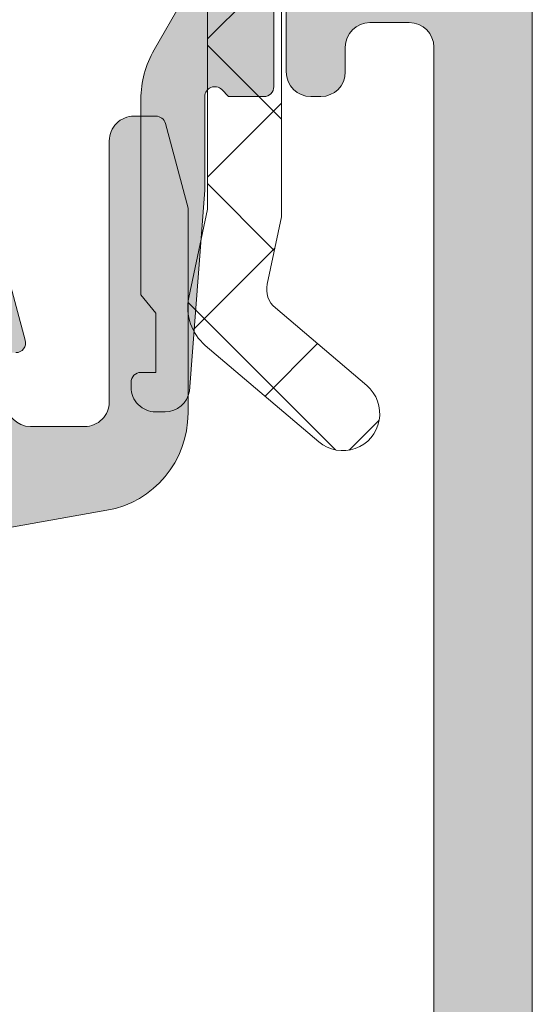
# Model space of a CAD drawing. Header units: millimetres. Extents: x 144573 to 336993, y 74252 to 247042.
# Tile 733 of 1056: x 224778 to 224789, y 185308 to 185328. Entities that reach past the tile are written whole.
import ezdxf

# ---------------------------------------------------------------- set-up
doc = ezdxf.new("R2010")
doc.units = ezdxf.units.MM
doc.layers.add('FASÁDA DETAILNÍ', color=255, linetype='Continuous', lineweight=0)
doc.layers.add('NOVA', color=255, linetype='Continuous', lineweight=0)

# ---------------------------------------------------------------- blocks, each defined once
blk = doc.blocks.new('A$C69D17D4D')
at = {"layer": 'FASÁDA DETAILNÍ'}
h = blk.add_hatch(dxfattribs=at)
h.set_pattern_fill('ANSI37', color=256, scale=0.625, angle=180, style=0)
h.set_pattern_definition([(225, (1636.818060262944, 11954.99993115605), (1.403165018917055, -1.403165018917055), []), (315, (1636.818060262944, 11954.99993115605), (1.403165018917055, 1.403165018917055), [])])
edge = h.paths.add_edge_path()
edge.add_ellipse((1632.19749843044, 11963.88684667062), major_axis=(-5.039467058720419, 0), ratio=1, start_angle=184.9644612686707, end_angle=240.2082155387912)
edge.add_ellipse((1634.552298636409, 11967.99993115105), major_axis=(-0.3000000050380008, 0), ratio=1, start_angle=240.2078270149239, end_angle=269.9993073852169)
edge.add_line((1634.55230226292, 11968.29993115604), (1634.01801826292, 11968.29993415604))
edge.add_ellipse((1634.018017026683, 11967.99993439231), major_axis=(-0.2999997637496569, 0), ratio=1, start_angle=-90.0002361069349, end_angle=4.512122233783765e-05)
edge.add_line((1633.718017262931, 11967.99993415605), (1633.718017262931, 11966.44993715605))
edge.add_ellipse((1633.418006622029, 11966.44994479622), major_axis=(-0.3000106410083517, 0), ratio=1, start_angle=90.0043239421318, end_angle=179.9985408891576, ccw=False)
edge.add_line((1633.418029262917, 11966.14993415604), (1632.018047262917, 11966.14992315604))
edge.add_ellipse((1632.018050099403, 11965.84993331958), major_axis=(-0.2999898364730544, 0), ratio=1, start_angle=270.0005417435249, end_angle=359.9996492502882)
edge.add_line((1631.718060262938, 11965.84993515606), (1631.718060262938, 11964.14992315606))
edge.add_ellipse((1632.018070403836, 11964.14993029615), major_axis=(-0.3000101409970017, 0), ratio=1, start_angle=0.001363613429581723, end_angle=89.99558056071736)
edge.add_line((1632.018047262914, 11963.84992015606), (1633.581878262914, 11963.84993115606))
edge.add_ellipse((1633.614735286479, 11963.54877209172), major_axis=(-0.3029461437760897, 0), ratio=1, start_angle=166.5164226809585, end_angle=276.2264509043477, ccw=False)
edge.add_ellipse((1644.930699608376, 11954.84384896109), major_axis=(-14.00076634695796, 0), ratio=1, start_angle=321.9243799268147, end_angle=344.6982677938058)
edge.add_ellipse((1630.938461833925, 11958.65056253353), major_axis=(-0.5004721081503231, 0), ratio=1, start_angle=50.19336562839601, end_angle=167.0823914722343, ccw=False)
edge.add_line((1630.618060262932, 11958.26609515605), (1630.618060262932, 11966.54937415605))
edge.add_ellipse((1631.118059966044, 11966.54937362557), major_axis=(-0.4999997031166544, 0), ratio=1, start_angle=299.9999803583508, end_angle=359.99993921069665, ccw=False)
edge.add_line((1630.868060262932, 11966.98238615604), (1631.168060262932, 11967.15559215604))
edge.add_ellipse((1630.918060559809, 11967.58860468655), major_axis=(-0.4999997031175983, 0), ratio=1, start_angle=119.9999803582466, end_angle=179.9999392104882)
edge.add_line((1631.41806026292, 11967.58860415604), (1631.41806026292, 11969.21795215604))
edge.add_ellipse((1630.418060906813, 11969.21795293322), major_axis=(-0.9999993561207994, 0), ratio=1, start_angle=179.9999554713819, end_angle=239.9496611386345)
edge.add_ellipse((1634.574387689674, 11976.40233364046), major_axis=(-7.300023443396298, 0), ratio=1, start_angle=11.285553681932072, end_angle=59.94964541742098, ccw=False)
edge.add_ellipse((1627.518050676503, 11974.58710153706), major_axis=(-0.3999905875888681, 0), ratio=1, start_angle=200.5018294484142, end_angle=284.8529752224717, ccw=False)
edge.add_ellipse((1633.867148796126, 11976.96116848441), major_axis=(-6.378448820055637, 0), ratio=1, start_angle=20.50187458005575, end_angle=75.54740221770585)
edge.add_line((1632.275222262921, 11970.78456915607), (1633.685929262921, 11970.42098215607))
edge.add_line((1633.685929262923, 11970.42098215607), (1634.548630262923, 11970.21086915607))
edge.add_ellipse((1633.218065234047, 11964.87424643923), major_axis=(-5.499995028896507, 0), ratio=1, start_angle=179.9999657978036, end_angle=256.0000450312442, ccw=False)
edge.add_line((1638.718060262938, 11964.87424315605), (1638.718060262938, 11952.45621515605))
edge.add_line((1638.718060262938, 11952.45621515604), (1638.430441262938, 11951.09315815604))
edge.add_ellipse((1638.919667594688, 11950.9899255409), major_axis=(-0.4999993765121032, 0), ratio=1, start_angle=-11.91530077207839, end_angle=49.71624840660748)
edge.add_line((1638.596381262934, 11950.60850015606), (1640.452989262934, 11949.03488915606))
edge.add_ellipse((1639.968059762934, 11948.46275015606), major_axis=(-0.7499997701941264, 0), ratio=1, start_angle=49.71629384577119, end_angle=229.7162938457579, ccw=False)
edge.add_line((1639.483130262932, 11947.89061115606), (1637.171486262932, 11949.84989715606))
edge.add_ellipse((1637.818058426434, 11950.61274876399), major_axis=(-0.999999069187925, 0), ratio=1, start_angle=-11.915247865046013, end_angle=49.71630131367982, ccw=False)
edge.add_line((1636.83960526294, 11950.81921315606), (1637.21806026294, 11952.61275015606))
edge.add_line((1637.218060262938, 11952.61275015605), (1637.218060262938, 11964.32295115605))
h = blk.add_hatch(color=256, dxfattribs=at)
edge = h.paths.add_edge_path()
edge.add_line((1636.164060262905, 11950.49993115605), (1635.864060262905, 11950.87313615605))
edge.add_line((1635.864060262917, 11950.87313615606), (1635.864060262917, 11954.84634115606))
edge.add_ellipse((1637.864067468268, 11954.84633955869), major_axis=(-2.000007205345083, 0), ratio=1, start_angle=330.0000663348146, end_angle=359.9999542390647, ccw=False)
edge.add_line((1636.132009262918, 11955.84634115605), (1636.696111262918, 11956.82339315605))
edge.add_ellipse((1634.964053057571, 11957.82339475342), major_axis=(-2.000007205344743, 0), ratio=1, start_angle=150.0000663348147, end_angle=179.9999542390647)
edge.add_line((1636.964060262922, 11957.82339315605), (1636.964060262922, 11963.54322715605))
edge.add_ellipse((1636.464060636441, 11963.54322752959), major_axis=(-0.49999962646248, 0), ratio=1, start_angle=179.9999571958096, end_angle=270.0000428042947)
edge.add_line((1636.464060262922, 11964.04322715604), (1634.564060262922, 11964.04322715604))
edge.add_ellipse((1634.563802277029, 11964.54296917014), major_axis=(-0.4997420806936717, 0), ratio=1, start_angle=-0.029578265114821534, end_angle=90.02957826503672, ccw=False)
edge.add_line((1634.064060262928, 11964.54322715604), (1634.064060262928, 11965.54322715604))
edge.add_ellipse((1634.563802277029, 11965.54348514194), major_axis=(-0.4997420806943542, 0), ratio=1, start_angle=-90.02957826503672, end_angle=0.029578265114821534, ccw=False)
edge.add_line((1634.564060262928, 11966.04322715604), (1635.564060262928, 11966.04322715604))
edge.add_ellipse((1635.564320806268, 11966.5429666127), major_axis=(-0.4997395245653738, 0), ratio=1, start_angle=89.97012836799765, end_angle=180.0298716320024)
edge.add_line((1636.064060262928, 11966.54322715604), (1636.064060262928, 11967.54322715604))
edge.add_ellipse((1636.563808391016, 11967.54348102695), major_axis=(-0.4997481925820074, 0), ratio=1, start_angle=-90.02887693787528, end_angle=0.029106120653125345, ccw=False)
edge.add_line((1636.564060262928, 11968.04322915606), (1636.797091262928, 11968.04322915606))
edge.add_ellipse((1636.797091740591, 11967.54322994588), major_axis=(-0.4999992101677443, 0), ratio=1, start_angle=233.7506870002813, end_angle=270.0000547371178, ccw=False)
edge.add_ellipse((1634.964053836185, 11965.04322658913), major_axis=(-3.600006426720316, 0), ratio=1, start_angle=180.0000408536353, end_angle=233.7506139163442, ccw=False)
edge.add_line((1638.564060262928, 11965.04322915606), (1638.564060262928, 11955.09993115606))
edge.add_ellipse((1638.364060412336, 11955.09993100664), major_axis=(-0.1999998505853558, 0), ratio=1, start_angle=89.99995719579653, end_angle=180.000042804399, ccw=False)
edge.add_line((1638.364060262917, 11954.89993115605), (1637.646839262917, 11954.89993115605))
edge.add_line((1637.646839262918, 11954.89993115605), (1637.505940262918, 11955.04089215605))
edge.add_ellipse((1637.36406032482, 11954.89993078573), major_axis=(-0.2000000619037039, 0), ratio=1, start_angle=224.8139243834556, end_angle=359.9998939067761)
edge.add_line((1637.164060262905, 11954.89993115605), (1637.164060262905, 11953.00036215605))
edge.add_line((1637.164060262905, 11953.00036215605), (1636.849742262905, 11948.92171415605))
edge.add_ellipse((1636.355897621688, 11948.99993166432), major_axis=(-0.5000005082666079, 0), ratio=1, start_angle=90.00007347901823, end_angle=170.9999772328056, ccw=False)
edge.add_line((1636.355898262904, 11948.49993115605), (1636.164060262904, 11948.49993115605))
edge.add_ellipse((1636.164059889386, 11948.99993078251), major_axis=(-0.4999996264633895, 0), ratio=1, start_angle=-4.280419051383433e-05, end_angle=90.00004280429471, ccw=False)
edge.add_line((1635.664060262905, 11948.99993115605), (1635.664060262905, 11949.09993115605))
edge.add_ellipse((1635.864060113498, 11949.09993130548), major_axis=(-0.1999998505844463, 0), ratio=1, start_angle=-90.0000428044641, end_angle=4.280439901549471e-05, ccw=False)
edge.add_line((1635.864060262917, 11949.29993115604), (1636.164060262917, 11949.29993115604))
edge.add_line((1636.164060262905, 11949.29993115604), (1636.164060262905, 11950.49993115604))
h = blk.add_hatch(color=256, dxfattribs=at)
edge = h.paths.add_edge_path()
edge.add_arc((1643.31799277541, 11964.49986385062), 0.5000674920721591, 0.007732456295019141, 89.99226754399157)
edge.add_line((1643.318060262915, 11964.99993133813), (1639.318060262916, 11964.99993133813))
edge.add_arc((1639.318127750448, 11964.49986385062), 0.5000674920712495, 90.00773245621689, 179.9922675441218)
edge.add_line((1638.818060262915, 11964.49993133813), (1638.818060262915, 11963.19988251))
edge.add_arc((1639.318097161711, 11963.1999194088), 0.5000369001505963, 180.0042279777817, 269.9957720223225)
edge.add_line((1639.318060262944, 11962.69988251), (1639.818060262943, 11962.69988251))
edge.add_line((1639.818060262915, 11962.69988251), (1639.818060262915, 11963.69988251))
edge.add_line((1639.818060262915, 11963.69988251), (1641.318060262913, 11963.69988251))
edge.add_arc((1641.318097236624, 11962.69991948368), 0.9999630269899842, -0.002118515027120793, 90.00211851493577, ccw=False)
edge.add_line((1642.318060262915, 11962.69988251), (1642.318060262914, 11958.69988251))
edge.add_arc((1641.317983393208, 11958.69995937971), 1.00007687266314, 270.00440397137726, 359.9955960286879, ccw=False)
edge.add_line((1641.318060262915, 11957.69988251), (1639.818060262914, 11957.69988251))
edge.add_line((1639.818060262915, 11957.69988251), (1639.818060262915, 11958.69988251))
edge.add_line((1639.818060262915, 11958.69988251), (1639.318060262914, 11958.69988251))
edge.add_arc((1639.318002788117, 11958.1999399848), 0.499942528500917, 89.99341311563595, 180.0065868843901)
edge.add_line((1638.818060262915, 11958.19988251), (1638.818060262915, 11955.39989471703))
edge.add_arc((1639.318060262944, 11955.39989471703), 0.5000000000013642, 180, 269.9999999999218)
edge.add_line((1639.318060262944, 11954.89989471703), (1639.518060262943, 11954.89989471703))
edge.add_arc((1639.518060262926, 11955.39989471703), 0.5, 270, 360)
edge.add_line((1640.018060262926, 11955.39989471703), (1640.018060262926, 11955.89989471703))
edge.add_arc((1640.518095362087, 11955.89985961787), 0.5000351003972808, 90.00402178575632, 179.9959782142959, ccw=False)
edge.add_line((1640.518060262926, 11956.39989471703), (1641.318063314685, 11956.39989471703))
edge.add_arc((1641.318046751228, 11955.89987815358), 0.5000165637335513, 0.001897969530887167, 89.99810203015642, ccw=False)
edge.add_line((1641.818063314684, 11955.89989471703), (1641.818063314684, 11924.59990082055))
edge.add_line((1641.818063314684, 11924.59990082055), (1641.385666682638, 11918.56144319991))
edge.add_arc((1640.386446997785, 11918.59989926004), 0.9999594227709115, 270.00000000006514, 357.7959971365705, ccw=False)
edge.add_line((1640.386446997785, 11917.59993983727), (1633.71799478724, 11917.59993983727))
edge.add_arc((1633.717994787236, 11918.09993983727), 0.5, 180, 270.00000000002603, ccw=False)
edge.add_line((1633.217994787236, 11918.09993983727), (1633.217994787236, 11918.99993983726))
edge.add_arc((1632.717994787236, 11918.99993983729), 0.5000000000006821, 359.9999999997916, 449.9999999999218)
edge.add_line((1632.717994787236, 11919.49993983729), (1631.317993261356, 11919.49993983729))
edge.add_arc((1631.050472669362, 11919.57877628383), 0.2788950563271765, 268.8354106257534, 343.5801235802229, ccw=False)
edge.add_line((1631.044804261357, 11919.29993883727), (1630.591210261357, 11919.29993883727))
edge.add_arc((1630.585549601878, 11919.57880693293), 0.2789255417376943, 196.4245945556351, 271.16287007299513, ccw=False)
edge.add_line((1630.318006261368, 11919.49993983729), (1628.43799526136, 11919.49993983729))
edge.add_arc((1628.437995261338, 11919.19993983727), 0.2999999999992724, 89.99999999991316, 180)
edge.add_line((1628.13799526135, 11919.19993983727), (1628.13799526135, 11918.21996551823))
edge.add_arc((1628.437995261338, 11918.21996551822), 0.3000000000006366, 180, 269.9999999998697)
edge.add_line((1628.437995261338, 11917.91996551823), (1631.197993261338, 11917.91996551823))
edge.add_arc((1631.197993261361, 11917.79996551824), 0.1199999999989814, 0, 90.00000000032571, ccw=False)
edge.add_line((1631.317993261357, 11917.79996551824), (1631.317993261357, 11913.49993983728))
edge.add_arc((1630.817993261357, 11913.49993983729), 0.5, -90, 0, ccw=False)
edge.add_line((1630.817993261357, 11912.99993983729), (1630.117993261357, 11912.99993983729))
edge.add_line((1630.117993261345, 11912.99993983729), (1627.725172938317, 11914.38143529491))
edge.add_arc((1627.656113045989, 11914.26182005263), 0.1381197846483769, 60.00000000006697, 180)
edge.add_line((1627.517993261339, 11914.26182005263), (1627.51799326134, 11910.49993983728))
edge.add_arc((1625.517993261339, 11910.49993983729), 1.999999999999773, -89.99999999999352, 0, ccw=False)
edge.add_line((1625.517993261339, 11908.49993983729), (1624.94999787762, 11908.49993983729))
edge.add_arc((1624.949997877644, 11907.99993983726), 0.500000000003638, 90.0000000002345, 124.4790717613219)
edge.add_arc((1627.497471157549, 11904.29044123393), 4.999999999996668, 124.4790717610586, 174.6507719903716)
edge.add_arc((1622.656119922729, 11904.73805962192), 0.1381197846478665, 172.2975625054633, 299.9999999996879)
edge.add_line((1622.725179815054, 11904.61844437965), (1625.118000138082, 11905.99993983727))
edge.add_line((1625.118000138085, 11905.99993983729), (1625.818000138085, 11905.99993983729))
edge.add_arc((1625.818000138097, 11905.49993983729), 0.5, 0, 90, ccw=False)
edge.add_line((1626.318000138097, 11905.49993983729), (1626.318000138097, 11901.19991415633))
edge.add_arc((1626.198000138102, 11901.19991415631), 0.1199999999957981, -90.00000000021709, 0, ccw=False)
edge.add_line((1626.198000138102, 11901.07991415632), (1623.438002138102, 11901.07991415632))
edge.add_arc((1623.438002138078, 11900.77991415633), 0.3000000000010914, 90.00000000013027, 180)
edge.add_line((1623.13800213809, 11900.77991415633), (1623.13800213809, 11899.79993983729))
edge.add_arc((1623.438002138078, 11899.79993983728), 0.2999999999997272, 180, 270.0000000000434)
edge.add_line((1623.438002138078, 11899.49993983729), (1625.318013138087, 11899.49993983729))
edge.add_arc((1625.585556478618, 11899.42107274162), 0.2789255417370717, 88.83712992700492, 163.5754054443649, ccw=False)
edge.add_line((1625.591217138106, 11899.69994083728), (1626.044811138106, 11899.69994083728))
edge.add_arc((1626.050479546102, 11899.42110339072), 0.2788950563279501, 16.419876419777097, 91.16458937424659, ccw=False)
edge.add_line((1626.318000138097, 11899.49993983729), (1629.318058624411, 11899.49993983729))
edge.add_line((1629.318058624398, 11899.49993983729), (1630.018161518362, 11900.20001220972))
edge.add_line((1630.018161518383, 11900.20001220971), (1630.018161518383, 11900.80001831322))
edge.add_line((1630.018161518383, 11900.80001831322), (1628.418155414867, 11900.80001831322))
edge.add_arc((1628.418164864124, 11901.30002776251), 0.5000094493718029, 180.0010827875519, 269.99891721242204, ccw=False)
edge.add_line((1627.918155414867, 11901.30001831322), (1627.918155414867, 11901.69544639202))
edge.add_arc((1628.418155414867, 11901.69544639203), 0.4999999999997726, 165.0000000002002, 180.0000000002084, ccw=False)
edge.add_line((1627.935192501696, 11901.82485591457), (1628.319401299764, 11903.25874266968))
edge.add_arc((1629.285327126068, 11902.99992362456), 1.000000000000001, 89.99999999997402, 165.0000000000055, ccw=False)
edge.add_line((1629.285327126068, 11903.99992362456), (1635.01814931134, 11903.99992362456))
edge.add_line((1635.018149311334, 11903.99992362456), (1635.018149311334, 11900.80001831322))
edge.add_line((1635.018149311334, 11900.80001831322), (1634.218161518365, 11900.80001831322))
edge.add_line((1634.218161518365, 11900.80001831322), (1634.218161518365, 11900.20001220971))
edge.add_line((1634.218161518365, 11900.20001220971), (1635.430594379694, 11899.50003052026))
edge.add_line((1635.430594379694, 11899.50003052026), (1636.518149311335, 11899.50003052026))
edge.add_line((1636.518149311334, 11899.50003052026), (1636.518149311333, 11914.49993983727))
edge.add_arc((1637.018149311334, 11914.49993983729), 0.5000000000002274, 90, 180, ccw=False)
edge.add_line((1637.018149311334, 11914.99993983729), (1642.818060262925, 11914.99993983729))
edge.add_arc((1642.818060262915, 11915.99993983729), 1, 269.999999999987, 360)
edge.add_line((1643.818060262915, 11915.99993983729), (1643.818060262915, 11964.49993133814))
edge = h.paths.add_edge_path(flags=16)
edge.add_line((1634.218161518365, 11905.59992362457), (1629.818161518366, 11905.59992362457))
edge.add_arc((1629.818161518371, 11906.09992362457), 0.5, 180, 270, ccw=False)
edge.add_line((1629.318161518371, 11906.09992362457), (1629.318161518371, 11910.49992362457))
edge.add_arc((1629.818161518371, 11910.49992362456), 0.5, 90, 180, ccw=False)
edge.add_line((1629.818161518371, 11910.99992362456), (1634.218161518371, 11910.99992362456))
edge.add_arc((1634.218161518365, 11910.49992362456), 0.5, 0, 90, ccw=False)
edge.add_line((1634.718161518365, 11910.49992362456), (1634.718161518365, 11906.09992362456))
edge.add_arc((1634.218161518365, 11906.09992362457), 0.5, -90, 0, ccw=False)
h = blk.add_hatch(color=256, dxfattribs=at)
edge = h.paths.add_edge_path(flags=16)
edge.add_line((1631.321845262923, 11947.30007515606), (1627.122095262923, 11947.30007515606))
edge.add_ellipse((1627.122094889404, 11947.80007478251), major_axis=(-0.4999996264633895, 0), ratio=1, start_angle=-4.280419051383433e-05, end_angle=90.00004280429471, ccw=False)
edge.add_line((1626.622095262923, 11947.80007515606), (1626.622095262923, 11952.20009915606))
edge.add_ellipse((1627.122094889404, 11952.20009952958), major_axis=(-0.49999962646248, 0), ratio=1, start_angle=-90.00004280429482, end_angle=4.280419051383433e-05, ccw=False)
edge.add_line((1627.122095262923, 11952.70009915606), (1631.321844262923, 11952.70009915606))
edge.add_ellipse((1631.321843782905, 11952.20009867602), major_axis=(-0.5000004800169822, 0), ratio=1, start_angle=180.0000550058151, end_angle=269.99994499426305, ccw=False)
edge.add_line((1631.821844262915, 11952.20009915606), (1631.821845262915, 11947.80007515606))
edge.add_ellipse((1631.32184563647, 11947.80007478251), major_axis=(-0.49999962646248, 0), ratio=1, start_angle=89.99995719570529, end_angle=180.0000428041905, ccw=False)
edge = h.paths.add_edge_path()
edge.add_line((1628.408441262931, 11945.30169415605), (1635.171441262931, 11946.50145415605))
edge.add_arc((1634.822096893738, 11948.47070578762), 1.999998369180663, 280.0595901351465, 360.0000392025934)
edge.add_line((1636.822095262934, 11948.47070715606), (1636.822095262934, 11952.63568015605))
edge.add_line((1636.822095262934, 11952.63568015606), (1636.361814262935, 11954.35346915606))
edge.add_arc((1636.168629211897, 11954.30170523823), 0.1999999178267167, 15.00003857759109, 89.99998538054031)
edge.add_line((1636.168629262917, 11954.50170515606), (1635.722095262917, 11954.50170515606))
edge.add_arc((1635.722094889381, 11954.0017055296), 0.4999996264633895, 89.99995719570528, 180.0000428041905)
edge.add_line((1635.222095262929, 11954.00170515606), (1635.222095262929, 11948.70170515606))
edge.add_arc((1634.722095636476, 11948.70170478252), 0.49999962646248, -90.00004280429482, 4.280419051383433e-05, ccw=False)
edge.add_line((1634.722095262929, 11948.20170515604), (1633.621845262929, 11948.20170515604))
edge.add_arc((1633.62184574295, 11948.70170563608), 0.5000004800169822, 180.0000550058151, 269.99994499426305, ccw=False)
edge.add_line((1633.12184526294, 11948.70170515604), (1633.12184526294, 11949.70170515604))
edge.add_line((1633.12184526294, 11949.70170515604), (1633.32184526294, 11949.70170515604))
edge.add_arc((1633.321844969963, 11949.90170529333), 0.2000001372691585, 270.0000839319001, 375.00000539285)
edge.add_line((1633.515030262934, 11949.95346915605), (1633.121844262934, 11951.42085715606))
edge.add_line((1633.121844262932, 11951.42085715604), (1633.121844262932, 11953.50170515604))
edge.add_arc((1632.121843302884, 11953.50170419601), 1.0000009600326, 5.500571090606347e-05, 89.99994499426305)
edge.add_line((1632.121844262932, 11954.50170515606), (1621.222342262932, 11954.50170515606))
edge.add_arc((1621.222342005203, 11954.10170482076), 0.400000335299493, 89.9999630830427, 209.9999168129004)
edge.add_line((1620.875931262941, 11953.90170515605), (1621.374097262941, 11953.03885715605))
edge.add_line((1621.374097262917, 11953.03885715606), (1621.801967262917, 11951.54669615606))
edge.add_arc((1622.090346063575, 11951.62938753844), 0.3000003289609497, 196.0000168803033, 300.1792412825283)
edge.add_line((1622.241158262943, 11951.37005015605), (1624.706769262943, 11952.80178515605))
edge.add_line((1624.706769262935, 11952.80178515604), (1625.127188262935, 11952.80178515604))
edge.add_arc((1625.130680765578, 11952.6102168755), 0.1916001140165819, -2.5222218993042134, 91.04445002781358, ccw=False)
edge.add_line((1625.322095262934, 11952.60178515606), (1625.322095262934, 11946.11234615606))
edge.add_arc((1625.122928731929, 11946.0941084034), 0.1999998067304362, -114.14094813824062, 5.232004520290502, ccw=False)
edge.add_line((1625.041132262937, 11945.91160015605), (1622.657447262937, 11946.97992115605))
edge.add_arc((1622.575650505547, 11946.79741255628), 0.2000002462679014, 65.85901776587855, 158.0262022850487)
edge.add_line((1622.390179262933, 11946.87224915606), (1621.573819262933, 11944.84902115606))
edge.add_arc((1621.944761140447, 11944.69934805), 0.3999998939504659, 158.026182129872, 270.000017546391)
edge.add_line((1621.944761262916, 11944.29934815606), (1624.008908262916, 11944.29934715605))
edge.add_arc((1624.008909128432, 11944.59934679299), 0.2999996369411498, 269.9998347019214, 322.0950865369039)
edge.add_arc((1624.482328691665, 11944.2307362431), 0.300000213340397, 74.00013794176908, 142.0953474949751, ccw=False)
edge.add_line((1624.565019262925, 11944.51911515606), (1625.322908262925, 11944.30179315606))
edge.add_arc((1625.322908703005, 11945.90179220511), 1.599999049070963, 269.9999842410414, 328.4076055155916)
edge.add_arc((1627.11168074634, 11944.80166018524), 0.4999999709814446, 90.00154508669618, 148.407664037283, ccw=False)
edge.add_line((1627.111667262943, 11945.30166015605), (1628.408441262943, 11945.30169415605))
at = {"layer": 'FASÁDA DETAILNÍ', "extrusion": (0, 0, -1)}
for points in [[(-1638.718060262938, 11964.87424315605), (-1638.718060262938, 11952.45621515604), (-1638.430441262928, 11951.09315815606), (-1638.430441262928, 11951.09315815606, -0.275594), (-1638.596381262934, 11950.60850015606), (-1640.452989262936, 11949.03488915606), (-1640.452989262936, 11949.03488915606, 1), (-1639.483130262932, 11947.89061115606), (-1637.171486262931, 11949.84989715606), (-1637.171486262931, 11949.84989715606, 0.275594), (-1636.83960526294, 11950.81921315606), (-1637.218060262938, 11952.61275015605), (-1637.218060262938, 11964.32295115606)], [(-1638.564060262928, 11965.04322915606), (-1638.564060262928, 11955.09993115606), (-1638.564060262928, 11955.09993115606, 0.414214), (-1638.364060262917, 11954.89993115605), (-1637.646839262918, 11954.89993115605), (-1637.505940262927, 11955.04089215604), (-1637.505940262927, 11955.04089215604, -0.669353), (-1637.164060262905, 11954.89993115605), (-1637.164060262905, 11953.00036215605), (-1636.849742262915, 11948.92171415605), (-1636.849742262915, 11948.92171415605, 0.368919), (-1636.355898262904, 11948.49993115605), (-1636.164060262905, 11948.49993115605), (-1636.164060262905, 11948.49993115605, 0.414214), (-1635.664060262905, 11948.99993115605), (-1635.664060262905, 11949.09993115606), (-1635.664060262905, 11949.09993115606, 0.414214), (-1635.864060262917, 11949.29993115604), (-1636.164060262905, 11949.29993115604), (-1636.164060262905, 11950.49993115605), (-1636.164060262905, 11950.49993115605), (-1635.864060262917, 11950.87313615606), (-1635.864060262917, 11954.84634115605), (-1635.864060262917, 11954.84634115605, 0.131652), (-1636.132009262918, 11955.84634115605), (-1636.696111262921, 11956.82339315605)]]:
    blk.add_lwpolyline(points, format="xyb", dxfattribs=at)
at = {"layer": 'FASÁDA DETAILNÍ'}
for points in [[(1638.818060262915, 11958.19988251), (1638.818060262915, 11955.39989471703, 0.4142135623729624), (1639.318060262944, 11954.89989471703), (1639.518060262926, 11954.89989471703, 0.414213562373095), (1640.018060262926, 11955.39989471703), (1640.018060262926, 11955.89989471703, -0.4141724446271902), (1640.518060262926, 11956.39989471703), (1641.318063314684, 11956.39989471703, -0.4141941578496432), (1641.818063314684, 11955.89989471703), (1641.818063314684, 11924.59990082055)], [(1643.818060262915, 11915.99993983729), (1643.818060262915, 11964.49993133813, 0.4141345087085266)], [(1628.408441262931, 11945.30169415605), (1635.171441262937, 11946.50145415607), (1635.171441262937, 11946.50145415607, 0.363676), (1636.822095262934, 11948.47070715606), (1636.822095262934, 11952.63568015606), (1636.361814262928, 11954.35346915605), (1636.361814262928, 11954.35346915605, 0.339454), (1636.168629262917, 11954.50170515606), (1635.722095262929, 11954.50170515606), (1635.722095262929, 11954.50170515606, 0.414214), (1635.222095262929, 11954.00170515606), (1635.222095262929, 11948.70170515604), (1635.222095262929, 11948.70170515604, -0.414214), (1634.722095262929, 11948.20170515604), (1633.62184526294, 11948.20170515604), (1633.62184526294, 11948.20170515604, -0.414213), (1633.12184526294, 11948.70170515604)], [(1633.321845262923, 11949.70170515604, 0.493145), (1633.515030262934, 11949.95346915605), (1633.121844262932, 11951.42085715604)]]:
    blk.add_lwpolyline(points, format="xyb", dxfattribs=at)

msp = doc.modelspace()

# ---------------------------------------------------------------- block references
at = {"layer": 'NOVA', "ltscale": 300}
msp.add_blockref('A$C69D17D4D', (223144.9987451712, 173371.2585875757), dxfattribs=at)

doc.saveas('drawing.dxf')
